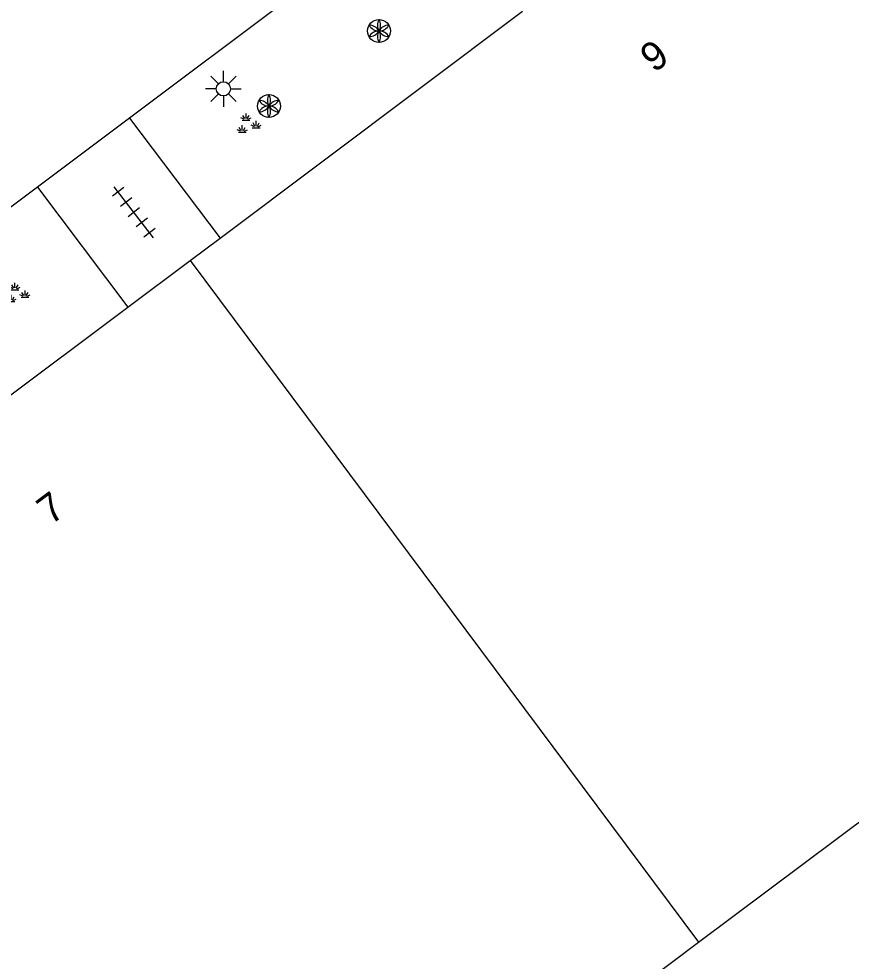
# Model space of a CAD drawing. Extents: x 130998 to 133001, y 398999 to 403002.
# Drawn here: x 131638.05 to 131667.19, y 400300.07 to 400333.03 of the extents above; entities that cross this region are included whole.
import ezdxf

# ---------------------------------------------------------------- set-up
doc = ezdxf.new("R2010")
doc.units = 0
for name, color, linetype in [('gg-anno-huisnummerreeks BGT', 7, 'Continuous'), ('gg-bbg-hoofdgebouw', 7, 'Continuous'), ('gg-bbg-tussenscheiding', 7, 'Continuous'), ('gg-knt-verharding', 7, 'Continuous'), ('gt-symb-groenvak', 7, 'Continuous'), ('gt-symb-lichtmast', 7, 'Continuous'), ('gt-symb-solitaire heester', 7, 'Continuous'), ('gt-symb-tegel verharding', 7, 'Continuous')]:
    doc.layers.add(name, color=color, linetype=linetype)

# ---------------------------------------------------------------- blocks, each defined once
blk = doc.blocks.new('gt0-SH')
at = {"layer": 'gt-symb-solitaire heester'}
blk.add_circle((0, 0), 0.4, dxfattribs=at)
for centre, start, end in [((-0.346, 0.2), 270, 30), ((0.346, 0.2), 150, 270), ((-0.346, -0.2), 330, 90), ((0, 0.4), 210, 330), ((0.346, -0.2), 90, 210), ((0, -0.4), 30, 150)]:
    blk.add_arc(centre, 0.4, start, end, dxfattribs=at)
blk = doc.blocks.new('gt0-GRVAK')
at = {"layer": 'gt-symb-groenvak'}
for p, q in [((-0.047, 0.214), (-0.047, 0.393)), ((-0.11, 0.189), (-0.228, 0.24)), ((-0.182, 0.153), (0.088, 0.153)), ((-0.091, 0.211), (-0.156, 0.322)), ((-0.004, 0.211), (0.061, 0.322)), ((0.015, 0.189), (0.133, 0.24)), ((0.262, -0.052), (0.197, 0.059)), ((0.305, -0.049), (0.305, 0.13)), ((0.349, -0.052), (0.414, 0.059)), ((-0.245, -0.228), (-0.363, -0.177)), ((-0.318, -0.264), (-0.047, -0.264)), ((-0.226, -0.206), (-0.291, -0.095)), ((-0.183, -0.203), (-0.183, -0.024)), ((-0.139, -0.206), (-0.074, -0.095)), ((-0.12, -0.228), (-0.002, -0.177)), ((0.243, -0.074), (0.125, -0.023)), ((0.17, -0.11), (0.441, -0.11)), ((0.368, -0.074), (0.486, -0.023))]:
    blk.add_line(p, q, dxfattribs=at)
blk = doc.blocks.new('gt0-TEG1')
at = {"layer": 'gt-symb-tegel verharding'}
for p, q in [((-1.125, 0), (1.125, 0)), ((-0.9, -0.25), (-0.9, 0.25)), ((-0.45, -0.25), (-0.45, 0.25)), ((0, -0.25), (0, 0.25)), ((0.45, -0.25), (0.45, 0.25)), ((0.9, -0.25), (0.9, 0.25))]:
    blk.add_line(p, q, dxfattribs=at)
blk = doc.blocks.new('gt0-LMAST')
at = {"layer": 'gt-symb-lichtmast'}
for p, q in [((-0.182, 0.173), (-0.447, 0.438)), ((-0.005, 0.246), (-0.005, 0.621)), ((0.172, 0.173), (0.437, 0.438)), ((-0.255, -0.004), (-0.63, -0.004)), ((-0.182, -0.181), (-0.447, -0.446)), ((-0.005, -0.254), (-0.005, -0.629)), ((0.437, -0.446), (0.172, -0.181)), ((0.245, -0.004), (0.62, -0.004))]:
    blk.add_line(p, q, dxfattribs=at)
blk.add_circle((-0.005, -0.004), 0.25, dxfattribs=at)

msp = doc.modelspace()

# ---------------------------------------------------------------- linework, layer by layer
at = {"layer": 'gg-bbg-hoofdgebouw'}
for p, q in [((131645.096, 400325.364), (131655.684, 400333.294)), ((131644.049, 400324.58), (131645.096, 400325.364)), ((131641.864, 400322.943), (131644.049, 400324.58)), ((131629.56, 400313.73), (131641.864, 400322.943))]:
    msp.add_line(p, q, dxfattribs=at)
at = {"layer": 'gg-bbg-tussenscheiding'}
for p, q in [((131644.049, 400324.58), (131661.84, 400300.727)), ((131661.84, 400300.727), (131668.155, 400305.454)), ((131640.147, 400284.488), (131661.84, 400300.727))]:
    msp.add_line(p, q, dxfattribs=at)
at = {"layer": 'gg-knt-verharding'}
for p, q in [((131652.538, 400337.509), (131641.931, 400329.558)), ((131641.931, 400329.558), (131638.704, 400327.145)), ((131641.931, 400329.558), (131645.096, 400325.364)), ((131638.704, 400327.145), (131635.003, 400324.357)), ((131638.704, 400327.145), (131641.864, 400322.943))]:
    msp.add_line(p, q, dxfattribs=at)

# ---------------------------------------------------------------- block references
at = {"layer": 'gt-symb-groenvak'}
for p in [(131646.055, 400329.33), (131637.966, 400323.402)]:
    msp.add_blockref('gt0-GRVAK', p, dxfattribs=at)
at = {"layer": 'gt-symb-lichtmast'}
msp.add_blockref('gt0-LMAST', (131645.219, 400330.586), dxfattribs=at)
at = {"layer": 'gt-symb-solitaire heester'}
for p in [(131650.661, 400332.607), (131646.807, 400329.979)]:
    msp.add_blockref('gt0-SH', p, dxfattribs=at)
at = {"layer": 'gt-symb-tegel verharding', "rotation": 127.5685920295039}
msp.add_blockref('gt0-TEG1', (131642.08, 400326.262), dxfattribs=at)

# ---------------------------------------------------------------- texts
at = {"layer": 'gg-anno-huisnummerreeks BGT'}
for s, p in [('9', (131660.29, 400331.121)), ('7', (131639.172, 400315.306))]:
    msp.add_text(s, height=1, rotation=36.8, dxfattribs=at).set_placement(p)

doc.saveas('drawing.dxf')
